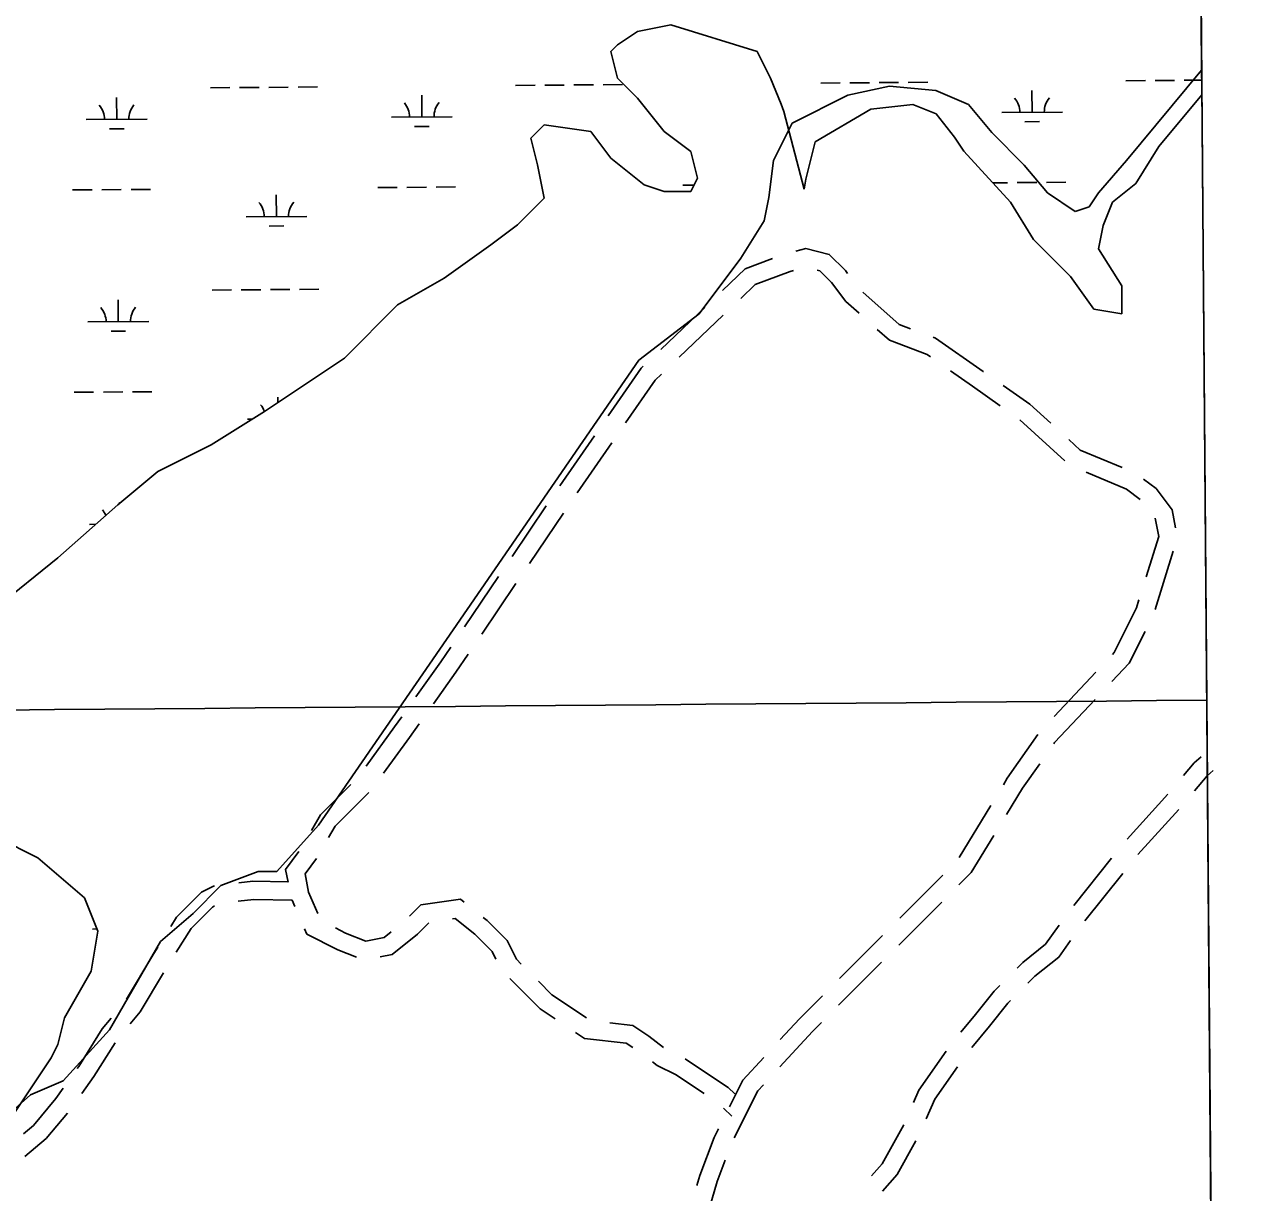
# Model space of a CAD drawing. Extents: x 3540316 to 3578335, y 553172 to 578787.
# Drawn here: x 3574167 to 3576161, y 564068 to 565989 of the extents above; entities that cross this region are included whole.
import ezdxf

# ---------------------------------------------------------------- set-up
doc = ezdxf.new("R2010")
doc.units = 0
for name, color, linetype in [('V-GRID-FRAM', 7, 'Continuous'), ('V-GRID-MAJR', 7, 'Continuous'), ('V-ROAD-CNTR', 7, 'Continuous'), ('V-SITE-VEGE', 7, 'Continuous'), ('V-WETL-SWMP', 7, 'Continuous')]:
    doc.layers.add(name, color=color, linetype=linetype)

msp = doc.modelspace()

# ---------------------------------------------------------------- linework, layer by layer
at = {"layer": 'V-GRID-FRAM'}
for points in [[(3544387.2, 576756), (3576013, 576999.8), (3576161.1, 558817.2), (3544519.4, 558573.3), (3544387.2, 576756)], [(3576013, 576999.8), (3576161.1, 558817.2)]]:
    msp.add_lwpolyline(points, dxfattribs=at)
at = {"layer": 'V-GRID-MAJR'}
msp.add_spline([(3544475.4, 564634.2), (3549748.1, 564672.9), (3555020.8, 564712.4), (3560293.6, 564752.7), (3565566.3, 564793.7), (3570839, 564835.5), (3576111.7, 564878.1)], degree=3, dxfattribs=at)
at = {"layer": 'V-ROAD-CNTR'}
for p, q in [((3575286.3, 565524), (3575214, 565454.9)), ((3575316.3, 565511.1), (3575244, 565442.1)), ((3575878.5, 565271.7), (3575804.5, 565339)), ((3575104.6, 565312.8), (3575047.7, 565230.6)), ((3575133.1, 565301.2), (3575076.2, 565219)), ((3575025.3, 565197.5), (3574969.3, 565114.6)), ((3575053.7, 565185.9), (3574997.7, 565103.1)), ((3576026.8, 565027.5), (3576056.6, 565123)), ((3574946.9, 565081.4), (3574891, 564998.6)), ((3574975.4, 565069.9), (3574919.4, 564987)), ((3575860.6, 564851.4), (3575929.1, 564924.3)), ((3575980.7, 564649.7), (3576047.9, 564723.7)), ((3575704.3, 564619.8), (3575756.4, 564705.1)), ((3575892.9, 564540.6), (3575955.3, 564618.7)), ((3575606.8, 564519.7), (3575677.5, 564590.4)), ((3575911.1, 564515.3), (3575973.5, 564593.4)), ((3575605.2, 564475.7), (3575675.9, 564546.4)), ((3575507.8, 564420.6), (3575578.5, 564491.4)), ((3575506.3, 564376.7), (3575577, 564447.4)), ((3575316.8, 564207.4), (3575330.8, 564194.2))]:
    msp.add_line(p, q, dxfattribs=at)
for points in [[(3575397.7, 565604.4), (3575352.8, 565587.5), (3575315.2, 565551.6)], [(3575520.8, 565579.9), (3575517.4, 565584.4), (3575490.8, 565611), (3575452.6, 565620.6), (3575435.8, 565616.4)], [(3575432, 565584.5), (3575426.5, 565583.2), (3575369.1, 565561.6), (3575345.2, 565538.8)], [(3575539.8, 565514.3), (3575517.9, 565533.8), (3575494.7, 565564.7), (3575475.5, 565584), (3575470.8, 565585.1)], [(3575624.5, 565488.8), (3575605.6, 565495.9), (3575546, 565548.9)], [(3575657.4, 565442.6), (3575651.8, 565446.6), (3575589.8, 565469.8), (3575569.7, 565487.7)], [(3575744.4, 565418.3), (3575743.8, 565418.7), (3575665.8, 565473.3), (3575662, 565474.8)], [(3575185, 565427.3), (3575181.5, 565423.9), (3575127.4, 565345.7)], [(3575215, 565414.4), (3575204.4, 565404.3), (3575155.9, 565334.1)], [(3575772, 565362.3), (3575726.6, 565394.2), (3575690.1, 565419.7)], [(3575855.3, 565333.4), (3575820.9, 565364.7), (3575777.1, 565395.4)], [(3575972.6, 565260.7), (3575903.7, 565289.4), (3575884.9, 565306.5)], [(3576002.1, 565208.4), (3575979.7, 565225.2), (3575913.2, 565252.9)], [(3576060.6, 565161.6), (3576054.7, 565191.1), (3576028.5, 565226.1), (3576007.5, 565241.8)], [(3576012.1, 565081.1), (3576032.8, 565147.4), (3576026.8, 565177.4)], [(3575956.5, 564953.4), (3575959.5, 564956.6), (3575996.1, 565030), (3576000.2, 565043)], [(3575955.6, 564908.7), (3575984.4, 564939.2), (3576010.3, 564991.2)], [(3574868.6, 564965.4), (3574852.2, 564941.2), (3574811.1, 564883.6)], [(3574897, 564953.9), (3574876.9, 564924.1), (3574839.7, 564872)], [(3575860, 564806.5), (3575861.4, 564808.5), (3575928.2, 564879.6)], [(3574787.9, 564851), (3574776, 564834.4), (3574729.2, 564770)], [(3574816.4, 564839.4), (3574800.4, 564816.9), (3574757.8, 564758.4)], [(3575777.3, 564739.3), (3575783.7, 564749.8), (3575834, 564821.6)], [(3575782.4, 564690.1), (3575808.8, 564733.4), (3575837.1, 564773.7)], [(3576073.7, 564754.3), (3576091, 564775), (3576102.7, 564785.3)], [(3576091.8, 564729.1), (3576112.5, 564754), (3576122.5, 564762.7)], [(3574703.7, 564739.4), (3574654, 564689.6), (3574639.3, 564663.9)], [(3574733.5, 564726.7), (3574678, 564671.3), (3574667.3, 564652.5)], [(3575998.5, 564624.7), (3575998.6, 564624.8), (3576065.7, 564698.7)], [(3575704.2, 564574.7), (3575724.1, 564594.7), (3575761.5, 564655.9)], [(3574618.7, 564629.6), (3574596.5, 564600), (3574600.7, 564579.2)], [(3574647.4, 564617.9), (3574628.6, 564592.7), (3574634.6, 564562.6), (3574649.5, 564527.8)], [(3574479.9, 564572.9), (3574478.3, 564572.7), (3574458.5, 564562.8), (3574417.4, 564521.7), (3574407.8, 564506.3)], [(3574600.6, 564579.5), (3574543, 564580.8), (3574519.6, 564577.9)], [(3574607.6, 564549.3), (3574544.6, 564550.8), (3574518.9, 564547.6)], [(3574607.5, 564549.7), (3574612, 564539.2)], [(3574800.7, 564523.1), (3574819.3, 564541.7), (3574884.1, 564551), (3574890.6, 564545.9)], [(3574480, 564540), (3574476.3, 564538.2), (3574441.1, 564502.9), (3574416.7, 564463.8)], [(3574752.1, 564456.2), (3574771.8, 564460.1), (3574813.5, 564493.5), (3574832.2, 564512.2)], [(3574871.3, 564518.9), (3574875.5, 564519.5), (3574908, 564493.5), (3574936.2, 564465.2), (3574942.6, 564452.5)], [(3574921.8, 564520.9), (3574928, 564515.9), (3574960.9, 564483), (3574976.2, 564452.4), (3574984.2, 564444.4)], [(3575799.7, 564437.6), (3575809.2, 564447.1), (3575846.4, 564476.9), (3575869, 564508.6)], [(3574627.7, 564502.4), (3574631.5, 564493.7), (3574682.7, 564468), (3574713.5, 564455.7)], [(3574678.6, 564503.7), (3574695.1, 564495.4), (3574728.5, 564482), (3574758.7, 564488.1), (3574770.3, 564497.3)], [(3574386.6, 564472.4), (3574378.3, 564459), (3574334.9, 564386.7)], [(3575817.4, 564412.8), (3575829.2, 564424.7), (3575868.4, 564456), (3575887.6, 564483)], [(3574395.7, 564429.8), (3574357.5, 564366), (3574341.1, 564346.3)], [(3574965.7, 564420.5), (3575015.4, 564370.7), (3575040, 564354.3)], [(3575012.5, 564416.1), (3575034.5, 564394), (3575091.7, 564355.8)], [(3575707.3, 564332.7), (3575731.2, 564361.3), (3575762.2, 564400), (3575771.4, 564409.3)], [(3575410.2, 564320.3), (3575441.8, 564354.6), (3575479.5, 564392.3)], [(3575725.4, 564307.5), (3575754.4, 564342.3), (3575784.6, 564380), (3575789.1, 564384.5)], [(3574309.8, 564355.7), (3574294.9, 564337.7), (3574256.4, 564276.1), (3574254.1, 564272.9)], [(3575130.1, 564347.6), (3575167.7, 564343.4), (3575194, 564325.8), (3575218.4, 564307.5)], [(3575409.6, 564275.4), (3575463.4, 564333.8), (3575478, 564348.4)], [(3575073.3, 564332.1), (3575088.4, 564322), (3575157.1, 564314.4), (3575167.7, 564307.3)], [(3574316.1, 564315.1), (3574281.3, 564259.4), (3574261.4, 564231.5)], [(3575253.6, 564288.6), (3575254, 564288.4), (3575300.5, 564257.3), (3575324.5, 564241.3), (3575335.3, 564231.2)], [(3575326.6, 564209.6), (3575348.5, 564253.4), (3575383.1, 564290.9)], [(3575629.4, 564216.9), (3575638, 564236.9), (3575682.9, 564301)], [(3575200, 564283.8), (3575207.9, 564277.9), (3575238.9, 564262.4), (3575283.9, 564232.3), (3575285.1, 564231.6)], [(3575650.5, 564190), (3575664.3, 564222.2), (3575701.6, 564275.4)], [(3574230.8, 564240.3), (3574218.8, 564223.4), (3574181.8, 564179), (3574165.3, 564165.3)], [(3575334.7, 564158.7), (3575373.4, 564236.2), (3575382.5, 564246)], [(3574237.7, 564199.2), (3574203.1, 564157.8), (3574167.8, 564128.3)], [(3575273.2, 564080.5), (3575278, 564096.7), (3575301.4, 564159.1), (3575308.7, 564173.8)], [(3575560.3, 564096.1), (3575577.7, 564115.9), (3575613.5, 564180.3)], [(3575578.3, 564071), (3575602.4, 564098.6), (3575633.2, 564154)], [(3575288.8, 564026.6), (3575306.5, 564087.2), (3575319.4, 564121.8)]]:
    msp.add_lwpolyline(points, dxfattribs=at)
at = {"layer": 'V-SITE-VEGE'}
for p, q in [((3576062.5, 570919.7), (3576103.3, 565914.2)), ((3576103.3, 565914.2), (3575979.6, 565765.6)), ((3575590.1, 565887.9), (3575521.3, 565872.6)), ((3575666.4, 565880.3), (3575590.1, 565887.9)), ((3575521.3, 565872.6), (3575429.7, 565826.8)), ((3575719.9, 565857.3), (3575666.4, 565880.3)), ((3575758.1, 565811.5), (3575719.9, 565857.3)), ((3575429.7, 565826.8), (3575399.1, 565765.6)), ((3575811.5, 565758), (3575758.1, 565811.5)), ((3575399.1, 565765.6), (3575391.5, 565704.5)), ((3575979.6, 565765.6), (3575933.7, 565712.1)), ((3575849.7, 565712.1), (3575811.5, 565758)), ((3575391.5, 565704.5), (3575383.9, 565666.3)), ((3575895.5, 565681.6), (3575849.7, 565712.1)), ((3575933.7, 565712.1), (3575918.5, 565689.2)), ((3575918.5, 565689.2), (3575895.5, 565681.6)), ((3575383.9, 565666.3), (3575345.7, 565605.1)), ((3575345.7, 565605.1), (3575277, 565513.4)), ((3575277, 565513.4), (3575177.7, 565437)), ((3575177.7, 565437), (3574872.2, 564993.8)), ((3574872.2, 564993.8), (3574650.7, 564672.8)), ((3574650.7, 564672.8), (3574582, 564596.4)), ((3574551.4, 564596.4), (3574490.3, 564573.4)), ((3574582, 564596.4), (3574551.4, 564596.4)), ((3574490.3, 564573.4), (3574444.5, 564527.6)), ((3574444.5, 564527.6), (3574391.1, 564481.7)), ((3574391.1, 564481.7), (3574307.1, 564336.5)), ((3574307.1, 564336.5), (3574230.7, 564252.5)), ((3574230.7, 564252.5), (3574177.2, 564229.5)), ((3574177.2, 564229.5), (3574108.5, 564168.4))]:
    msp.add_line(p, q, dxfattribs=at)
at = {"layer": 'V-WETL-SWMP'}
for p, q in [((3576062.3, 570951.7), (3576103.6, 565873.3)), ((3575230.1, 565988.5), (3575175.3, 565977.5)), ((3575372.5, 565944.6), (3575230.1, 565988.5)), ((3575175.3, 565977.5), (3575142.5, 565955.6)), ((3575142.5, 565955.6), (3575131.5, 565944.6)), ((3575131.5, 565944.6), (3575142.5, 565900.8)), ((3575394.4, 565900.8), (3575372.5, 565944.6)), ((3574473.1, 565885), (3574505.1, 565885.2)), ((3574521.1, 565885.4), (3574553.1, 565885.6)), ((3574569.1, 565885.7), (3574601.1, 565886)), ((3574617.1, 565886.1), (3574649.1, 565886.3)), ((3574975, 565888.9), (3575007, 565889.1)), ((3575023, 565889.2), (3575055, 565889.5)), ((3575071, 565889.6), (3575103, 565889.8)), ((3575119, 565890), (3575151, 565890.2)), ((3575142.5, 565900.8), (3575175.3, 565867.9)), ((3575411.7, 565857.8), (3575394.4, 565900.8)), ((3575476.9, 565892.7), (3575508.9, 565893)), ((3575524.9, 565893.1), (3575556.9, 565893.3)), ((3575572.9, 565893.5), (3575604.9, 565893.7)), ((3575620.9, 565893.8), (3575652.9, 565894.1)), ((3575978.8, 565896.6), (3576010.8, 565896.8)), ((3576026.8, 565897), (3576058.8, 565897.2)), ((3576074.8, 565897.3), (3576103.4, 565897.6)), ((3574318.9, 565833.1), (3574318.6, 565869.1)), ((3574820.8, 565836.9), (3574820.5, 565872.9)), ((3575175.3, 565867.9), (3575219.2, 565813.2)), ((3575824.6, 565844.7), (3575824.3, 565880.7)), ((3576103.6, 565873.3), (3576033, 565788.5)), ((3575416.4, 565846), (3575411.7, 565857.8)), ((3575449.8, 565718.2), (3575416.4, 565846)), ((3575559.5, 565849.7), (3575467.9, 565796.2)), ((3575628.3, 565857.3), (3575559.5, 565849.7)), ((3575666.5, 565842), (3575628.3, 565857.3)), ((3575774.6, 565844.3), (3575874.6, 565845)), ((3574268.9, 565832.7), (3574368.9, 565833.4)), ((3574770.8, 565836.5), (3574870.8, 565837.3)), ((3575021.9, 565824.1), (3575000, 565802.2)), ((3575098.6, 565813.2), (3575021.9, 565824.1)), ((3575697, 565803.8), (3575666.5, 565842)), ((3575812.7, 565829.1), (3575836.7, 565829.3)), ((3574307, 565817.5), (3574331, 565817.7)), ((3574808.9, 565821.4), (3574832.9, 565821.6)), ((3575131.5, 565769.3), (3575098.6, 565813.2)), ((3575219.2, 565813.2), (3575263, 565780.3)), ((3575712.3, 565780.9), (3575697, 565803.8)), ((3575000, 565802.2), (3575011, 565758.4)), ((3575467.9, 565796.2), (3575452.6, 565735)), ((3576033, 565788.5), (3575994.9, 565727.4)), ((3575186.3, 565725.5), (3575131.5, 565769.3)), ((3575263, 565780.3), (3575273.9, 565736.5)), ((3575788.7, 565696.8), (3575712.3, 565780.9)), ((3575011, 565758.4), (3575021.9, 565703.6)), ((3575219.2, 565714.6), (3575186.3, 565725.5)), ((3575250.2, 565724.8), (3575268.2, 565724.9)), ((3575273.9, 565736.5), (3575263, 565714.6)), ((3575452.6, 565735), (3575449.8, 565718.2)), ((3575759.7, 565728.7), (3575784.1, 565728.9)), ((3575800.1, 565729), (3575832.1, 565729.3)), ((3575848.1, 565729.4), (3575880.1, 565729.7)), ((3575994.9, 565727.4), (3575956.7, 565696.8)), ((3574246.4, 565717.1), (3574278.4, 565717.3)), ((3574294.4, 565717.4), (3574326.4, 565717.7)), ((3574342.4, 565717.8), (3574374.4, 565718)), ((3574581.6, 565673.2), (3574581.3, 565709.2)), ((3574748.3, 565720.9), (3574780.3, 565721.2)), ((3574796.3, 565721.3), (3574828.3, 565721.5)), ((3574844.3, 565721.7), (3574876.3, 565721.9)), ((3575021.9, 565703.6), (3574978.1, 565659.8)), ((3575263, 565714.6), (3575219.2, 565714.6)), ((3575826.8, 565635.7), (3575788.7, 565696.8)), ((3575956.7, 565696.8), (3575941.4, 565658.6)), ((3574531.6, 565672.8), (3574631.6, 565673.6)), ((3574569.7, 565657.7), (3574593.7, 565657.9)), ((3574978.1, 565659.8), (3574934.3, 565626.9)), ((3575941.4, 565658.6), (3575933.8, 565620.4)), ((3574934.3, 565626.9), (3574857.6, 565572.1)), ((3575887.9, 565574.5), (3575826.8, 565635.7)), ((3575933.8, 565620.4), (3575971.9, 565559.3)), ((3574857.6, 565572.1), (3574780.9, 565528.3)), ((3575926.1, 565521), (3575887.9, 565574.5)), ((3574475.7, 565552.3), (3574507.7, 565552.6)), ((3574523.7, 565552.7), (3574555.7, 565552.9)), ((3574571.7, 565553.1), (3574603.7, 565553.3)), ((3574619.7, 565553.4), (3574651.6, 565553.7)), ((3575971.9, 565559.3), (3575971.9, 565513.4)), ((3574321.5, 565500.4), (3574321.2, 565536.4)), ((3574780.9, 565528.3), (3574693.3, 565440.7)), ((3575971.9, 565513.4), (3575926.1, 565521)), ((3574271.5, 565500), (3574371.5, 565500.8)), ((3574309.6, 565484.9), (3574333.6, 565485.1)), ((3574693.3, 565440.7), (3574561.8, 565353)), ((3574248.9, 565384.4), (3574280.9, 565384.6)), ((3574296.9, 565384.8), (3574328.9, 565385)), ((3574344.9, 565385.1), (3574376.9, 565385.4)), ((3574583.9, 565367.8), (3574583.9, 565376.5)), ((3574561.8, 565353), (3574474.1, 565298.2)), ((3574534.1, 565340.2), (3574541.3, 565340.2)), ((3574474.1, 565298.2), (3574386.5, 565254.4)), ((3574386.5, 565254.4), (3574320.8, 565199.6)), ((3574320.8, 565199.6), (3574222.2, 565112)), ((3574323.8, 565202.1), (3574323.7, 565203.7)), ((3574274, 565167.3), (3574284.5, 565167.4)), ((3574222.2, 565112), (3574112.6, 565024.3)), ((3574123.5, 564651.8), (3574189.3, 564619)), ((3574189.3, 564619), (3574266, 564553.2)), ((3574266, 564553.2), (3574287.9, 564498.4)), ((3574287.9, 564498.4), (3574276.9, 564432.7)), ((3574279.2, 564502), (3574286.4, 564502.1)), ((3574276.9, 564432.7), (3574233.1, 564356)), ((3574233.1, 564356), (3574222.2, 564312.2)), ((3574222.2, 564312.2), (3574211.2, 564290.3)), ((3574211.2, 564290.3), (3574145.5, 564191.7))]:
    msp.add_line(p, q, dxfattribs=at)
for centre, start, end in [((3575769.3, 565844.7), 359.6699, 41.2135), ((3575879.8, 565845.6), 139.6699, 181.2135), ((3574263.6, 565833.1), 359.6699, 41.2135), ((3574374.1, 565834), 139.6699, 181.2135), ((3574765.5, 565837), 359.6699, 41.2135), ((3574876, 565837.8), 139.6699, 181.2135), ((3574526.3, 565673.3), 359.6699, 41.2135), ((3574636.8, 565674.1), 139.6699, 181.2135), ((3574266.2, 565500.4), 359.6699, 41.2135), ((3574376.7, 565501.3), 139.6699, 181.2135), ((3574528.9, 565340.6), 20.7, 41.2135), ((3574268.8, 565167.8), 23.913, 41.2135)]:
    msp.add_arc(centre, 35.2, start, end, dxfattribs=at)

doc.saveas('drawing.dxf')
